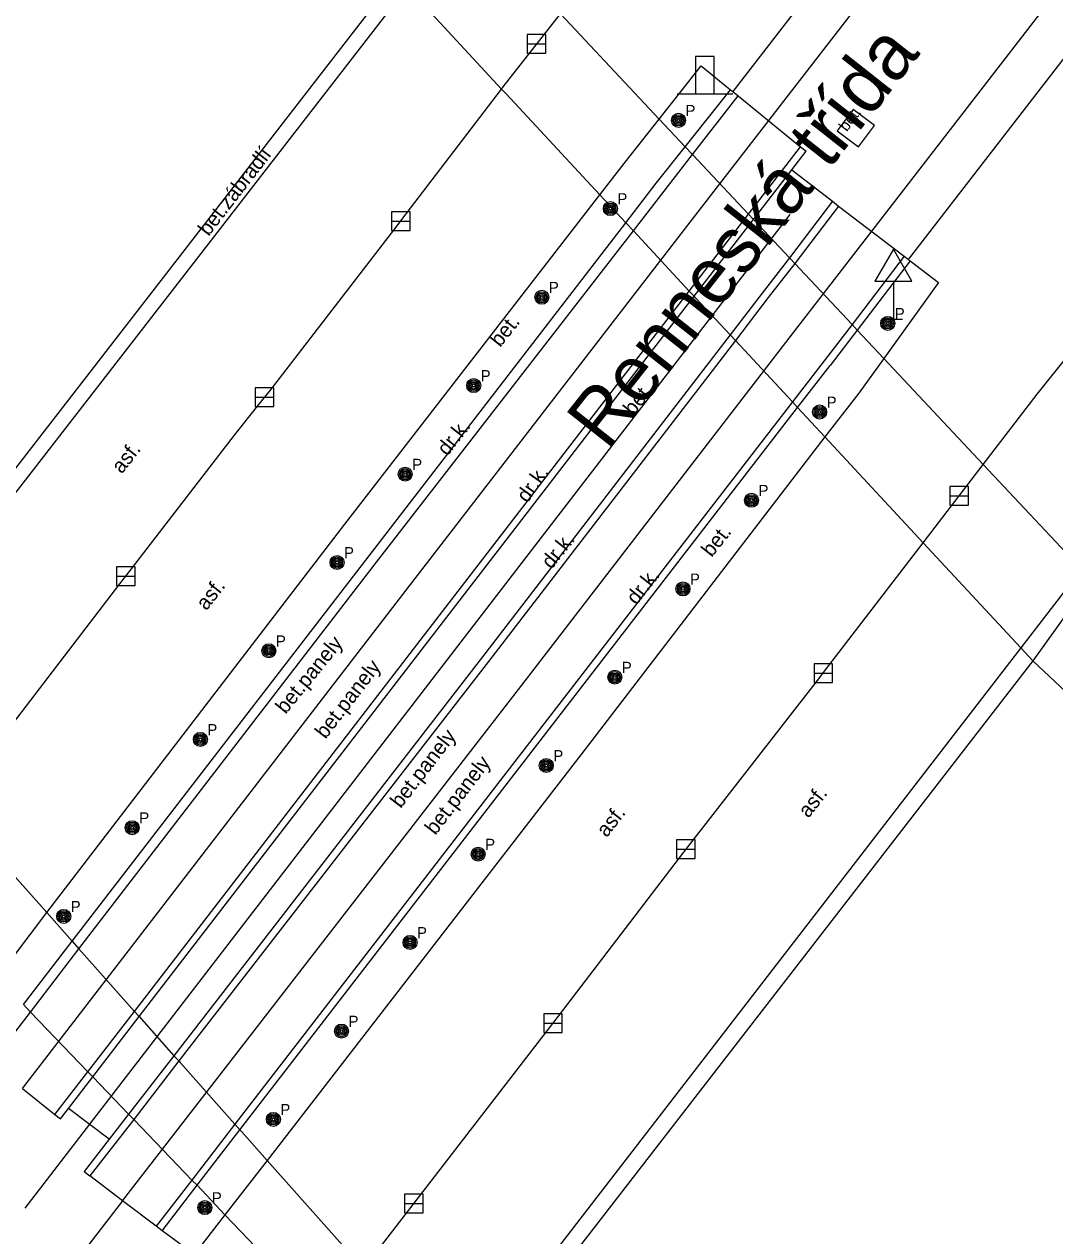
# Model space of a CAD drawing. Extents: x -598932 to -598196, y -1162207 to -1161504.
# Drawn here: x -598730.27 to -598702.59, y -1161938.58 to -1161906.06 of the extents above; entities that cross this region are included whole.
import ezdxf

# ---------------------------------------------------------------- set-up
doc = ezdxf.new("R2010")
doc.units = 0
for name, color, linetype in [('Level 27', 7, 'Continuous'), ('Level 34', 7, 'Continuous'), ('TM - hladina vodniho toku_ bazenu_ nadrze', 7, 'Continuous'), ('TM - hladina vodniho toku_ bazenu_ nadrze - shora neviditelny prubeh', 7, 'Continuous'), ('TM - komunikace - VP', 7, 'Continuous'), ('TM - MHD - osa koleji', 7, 'Continuous'), ('TM - pomocna konstrukcna linie', 7, 'Continuous'), ('TM - popis povrchu', 7, 'Continuous'), ('TM - poznamka', 7, 'Continuous'), ('TM - rozhrani mezi zpev. plochami mezi sebou - VP', 7, 'Continuous'), ('TM - rozhrani ploch obecne - NN', 7, 'Continuous'), ('TM - rozhrani ploch obecne - VN', 7, 'Continuous'), ('TM - rozhrani ploch obecne - VP', 7, 'Continuous'), ('TM - zabradli - VN', 7, 'Continuous'), ('TM - zabradli - VP', 7, 'Continuous'), ('ulice', 7, 'Continuous'), ('Vrstva 34', 7, 'Continuous')]:
    doc.layers.add(name, color=color, linetype=linetype)

msp = doc.modelspace()

# ---------------------------------------------------------------- linework, layer by layer
at = {"layer": 'Level 27'}
for p, q in [((-598716.76, -1161906.59), (-598716.26, -1161906.59)), ((-598720.41, -1161911.35), (-598719.91, -1161911.35)), ((-598724.07, -1161916.07), (-598723.57, -1161916.07)), ((-598705.41, -1161918.72), (-598704.91, -1161918.72)), ((-598727.79, -1161920.88), (-598727.29, -1161920.88)), ((-598709.06, -1161923.48), (-598708.56, -1161923.48)), ((-598712.75, -1161928.21), (-598712.25, -1161928.21)), ((-598716.32, -1161932.88), (-598715.82, -1161932.88)), ((-598720.06, -1161937.72), (-598719.56, -1161937.72))]:
    msp.add_line(p, q, dxfattribs=at)
for points in [[(-598716.76, -1161906.84), (-598716.26, -1161906.84), (-598716.26, -1161906.34), (-598716.76, -1161906.34)], [(-598720.41, -1161911.6), (-598719.91, -1161911.6), (-598719.91, -1161911.1), (-598720.41, -1161911.1)], [(-598724.07, -1161916.32), (-598723.57, -1161916.32), (-598723.57, -1161915.82), (-598724.07, -1161915.82)], [(-598705.41, -1161918.97), (-598704.91, -1161918.97), (-598704.91, -1161918.47), (-598705.41, -1161918.47)], [(-598727.79, -1161921.13), (-598727.29, -1161921.13), (-598727.29, -1161920.63), (-598727.79, -1161920.63)], [(-598709.06, -1161923.73), (-598708.56, -1161923.73), (-598708.56, -1161923.23), (-598709.06, -1161923.23)], [(-598712.75, -1161928.46), (-598712.25, -1161928.46), (-598712.25, -1161927.96), (-598712.75, -1161927.96)], [(-598716.32, -1161933.13), (-598715.82, -1161933.13), (-598715.82, -1161932.63), (-598716.32, -1161932.63)], [(-598720.06, -1161937.97), (-598719.56, -1161937.97), (-598719.56, -1161937.47), (-598720.06, -1161937.47)]]:
    msp.add_lwpolyline(points, close=True, dxfattribs=at)
at = {"layer": 'Level 34'}
for p, q in [((-598712.74, -1161907.93), (-598712.24, -1161907.93)), ((-598711.74, -1161907.93), (-598711.24, -1161907.93)), ((-598706.93, -1161912.962), (-598706.93, -1161913.98)), ((-598707.18, -1161913.98), (-598706.68, -1161913.98))]:
    msp.add_line(p, q, dxfattribs=at)
for points in [[(-598712.24, -1161907.93), (-598711.74, -1161907.93), (-598711.74, -1161906.93), (-598712.24, -1161906.93)], [(-598707.43, -1161912.962), (-598706.43, -1161912.962), (-598706.93, -1161912.096)]]:
    msp.add_lwpolyline(points, close=True, dxfattribs=at)
at = {"layer": 'TM - hladina vodniho toku_ bazenu_ nadrze'}
msp.add_lwpolyline([(-598600.59, -1162002.54), (-598610.64, -1161997.76), (-598630.3, -1161986.03), (-598655.22, -1161966.67), (-598668.85, -1161955.4), (-598703.18, -1161923.15)], dxfattribs=at)
at = {"layer": 'TM - hladina vodniho toku_ bazenu_ nadrze - shora neviditelny prubeh'}
for points in [[(-598717.45, -1161907.8), (-598719.99, -1161905.06)], [(-598717.33, -1161907.93), (-598717.45, -1161907.8)], [(-598714.81, -1161910.64), (-598717.33, -1161907.93)], [(-598714.11, -1161911.39), (-598714.81, -1161910.64)], [(-598713.91, -1161911.61), (-598714.11, -1161911.39)], [(-598712.41, -1161913.23), (-598713.91, -1161911.61)], [(-598712.28, -1161913.36), (-598712.41, -1161913.23)], [(-598711.31, -1161914.4), (-598712.23, -1161913.416), (-598712.28, -1161913.36)], [(-598711.31, -1161914.4), (-598711.17, -1161914.55)], [(-598709.64, -1161916.2), (-598711.17, -1161914.55)], [(-598709.5, -1161916.35), (-598709.64, -1161916.2)], [(-598708.77, -1161917.14), (-598709.5, -1161916.35)], [(-598706.13, -1161919.98), (-598708.77, -1161917.14)], [(-598703.51, -1161922.8), (-598706.13, -1161919.98)], [(-598703.18, -1161923.15), (-598703.51, -1161922.8)], [(-598732.25, -1161927), (-598732.108, -1161927.164), (-598729.66, -1161929.91)], [(-598729.66, -1161929.91), (-598729.53, -1161930.06)], [(-598729.53, -1161930.06), (-598728.98, -1161930.68)], [(-598728.98, -1161930.68), (-598728.8, -1161930.88)], [(-598728.8, -1161930.88), (-598727.31, -1161932.56)], [(-598727.31, -1161932.56), (-598727.18, -1161932.7)], [(-598727.18, -1161932.7), (-598726.25, -1161933.75)], [(-598726.25, -1161933.75), (-598726.12, -1161933.89)], [(-598726.12, -1161933.89), (-598726.083, -1161933.934), (-598724.61, -1161935.59)], [(-598724.61, -1161935.59), (-598724.48, -1161935.74)], [(-598724.48, -1161935.74), (-598724.426, -1161935.797), (-598723.75, -1161936.56)], [(-598723.75, -1161936.56), (-598721.28, -1161939.33)]]:
    msp.add_lwpolyline(points, dxfattribs=at)
at = {"layer": 'TM - komunikace - VP'}
for points in [[(-598733.67, -1161928.85), (-598732.25, -1161927), (-598731.32, -1161925.78), (-598731.01, -1161925.39), (-598727.7, -1161921.08), (-598727.39, -1161920.68), (-598724.62, -1161917.09), (-598723.97, -1161916.27), (-598723.66, -1161915.88), (-598720.32, -1161911.55), (-598720.01, -1161911.15), (-598717.45, -1161907.8), (-598717.41, -1161907.74), (-598715.87, -1161905.78)], [(-598713.22, -1161908.61), (-598712.09, -1161907.18), (-598711.3, -1161907.82)], [(-598711.3, -1161907.82), (-598711.24, -1161907.87)], [(-598711.24, -1161907.87), (-598711.1, -1161907.98), (-598709.42, -1161909.35), (-598709.27, -1161909.47)], [(-598714.1, -1161909.72), (-598713.22, -1161908.61)], [(-598721.66, -1161919.48), (-598714.81, -1161910.64), (-598714.1, -1161909.72)], [(-598709.66, -1161909.97), (-598709.27, -1161909.47)], [(-598709.66, -1161909.97), (-598708.56, -1161910.81), (-598708.4, -1161910.94), (-598706.64, -1161912.29), (-598706.52, -1161912.38)], [(-598706.48, -1161912.41), (-598705.72, -1161912.99), (-598707.19, -1161915.03)], [(-598706.52, -1161912.38), (-598706.48, -1161912.41)], [(-598704.52, -1161917.88), (-598703.07, -1161915.99), (-598702.2, -1161914.91), (-598701.4, -1161913.83), (-598700.68, -1161912.87)], [(-598707.19, -1161915.03), (-598707.86, -1161915.96)], [(-598707.86, -1161915.96), (-598708.77, -1161917.14), (-598715.32, -1161925.67), (-598723.75, -1161936.56), (-598724.88, -1161938.02)], [(-598722.2, -1161940.82), (-598721.16, -1161939.47), (-598716.23, -1161933.08), (-598715.92, -1161932.69), (-598712.56, -1161928.29), (-598708.97, -1161923.68), (-598708.66, -1161923.28), (-598706.13, -1161919.98), (-598704.52, -1161917.88)], [(-598730.99, -1161931.65), (-598729.66, -1161929.91), (-598721.66, -1161919.48)], [(-598724.88, -1161938.02), (-598725.71, -1161939.09)]]:
    msp.add_lwpolyline(points, dxfattribs=at)
at = {"layer": 'TM - MHD - osa koleji'}
for points in [[(-598730.32, -1161934.63), (-598720.01, -1161921.25), (-598712.23, -1161911.18), (-598699.89, -1161895.23), (-598692.23, -1161885.34), (-598683.85, -1161874.56), (-598682.46, -1161872.8)], [(-598727.63, -1161937.65), (-598717, -1161923.92), (-598709.64, -1161914.37), (-598696.76, -1161897.71), (-598689.3, -1161888.07), (-598679.43, -1161875.22)], [(-598727.63, -1161937.65), (-598737.71, -1161950.7), (-598769.53, -1161992.03)]]:
    msp.add_lwpolyline(points, dxfattribs=at)
at = {"layer": 'TM - pomocna konstrukcna linie'}
for points in [[(-598715.87, -1161905.78), (-598713.22, -1161908.61)], [(-598713.22, -1161908.61), (-598712.52, -1161909.35)], [(-598712.52, -1161909.35), (-598712.32, -1161909.56)], [(-598712.32, -1161909.56), (-598710.82, -1161911.16)], [(-598710.82, -1161911.16), (-598710.69, -1161911.3)], [(-598710.69, -1161911.3), (-598709.72, -1161912.33)], [(-598709.72, -1161912.33), (-598709.58, -1161912.48)], [(-598709.58, -1161912.48), (-598708.04, -1161914.12)], [(-598708.04, -1161914.12), (-598707.9, -1161914.27)], [(-598707.9, -1161914.27), (-598707.19, -1161915.03)], [(-598707.19, -1161915.03), (-598704.52, -1161917.88)], [(-598704.52, -1161917.88), (-598701.88, -1161920.69)], [(-598730.29, -1161932.38), (-598730.1, -1161932.58)], [(-598730.1, -1161932.58), (-598728.56, -1161934.18)], [(-598728.56, -1161934.18), (-598728.43, -1161934.32)], [(-598728.43, -1161934.32), (-598727.47, -1161935.32)], [(-598727.47, -1161935.32), (-598727.33, -1161935.46)], [(-598727.33, -1161935.46), (-598725.77, -1161937.09)], [(-598725.77, -1161937.09), (-598725.63, -1161937.23)], [(-598725.63, -1161937.23), (-598724.88, -1161938.02)], [(-598724.88, -1161938.02), (-598722.2, -1161940.82)]]:
    msp.add_lwpolyline(points, dxfattribs=at)
at = {"layer": 'TM - rozhrani mezi zpev. plochami mezi sebou - VP'}
for points in [[(-598712.32, -1161909.56), (-598711.1, -1161907.98)], [(-598710.82, -1161911.16), (-598709.42, -1161909.35)], [(-598730.1, -1161932.58), (-598728.8, -1161930.88), (-598720.81, -1161920.5), (-598713.91, -1161911.61), (-598712.32, -1161909.56)], [(-598708.4, -1161910.94), (-598709.58, -1161912.48)], [(-598728.56, -1161934.18), (-598727.31, -1161932.56), (-598712.41, -1161913.23), (-598710.82, -1161911.16)], [(-598706.64, -1161912.29), (-598708.04, -1161914.12)], [(-598709.58, -1161912.48), (-598710.29, -1161913.4), (-598711.17, -1161914.55), (-598717.8, -1161923.17)], [(-598708.04, -1161914.12), (-598708.79, -1161915.1)], [(-598708.79, -1161915.1), (-598709.64, -1161916.2), (-598724.61, -1161935.59), (-598725.77, -1161937.09)], [(-598717.8, -1161923.17), (-598726.12, -1161933.89), (-598727.33, -1161935.46)], [(-598731.19, -1161933.99), (-598730.1, -1161932.58)], [(-598729.45, -1161935.33), (-598728.56, -1161934.18)], [(-598727.33, -1161935.46), (-598728.51, -1161936.98)], [(-598725.77, -1161937.09), (-598726.73, -1161938.33)]]:
    msp.add_lwpolyline(points, dxfattribs=at)
at = {"layer": 'TM - rozhrani ploch obecne - NN'}
for points in [[(-598700.88, -1161894.47), (-598711.24, -1161907.87)], [(-598706.52, -1161912.38), (-598695.77, -1161898.47)]]:
    msp.add_lwpolyline(points, dxfattribs=at)
at = {"layer": 'TM - rozhrani ploch obecne - VN'}
for points in [[(-598718.43, -1161903.05), (-598719.99, -1161905.06), (-598727.13, -1161914.28), (-598734.79, -1161924.15), (-598736.31, -1161926.1)], [(-598720.27, -1161904.76), (-598735.06, -1161923.85), (-598736.61, -1161925.85)], [(-598701.88, -1161920.69), (-598703.51, -1161922.8), (-598709.77, -1161930.92), (-598718.59, -1161942.34), (-598719.55, -1161943.58)], [(-598701.62, -1161920.97), (-598703.18, -1161923.15)], [(-598703.18, -1161923.15), (-598717.38, -1161941.49)]]:
    msp.add_lwpolyline(points, dxfattribs=at)
at = {"layer": 'TM - rozhrani ploch obecne - VP'}
for points in [[(-598712.52, -1161909.35), (-598711.3, -1161907.82)], [(-598708.01, -1161908.35), (-598708.44, -1161908.92)], [(-598707.44, -1161908.78), (-598708.01, -1161908.35)], [(-598707.87, -1161909.35), (-598707.44, -1161908.78)], [(-598708.44, -1161908.92), (-598707.87, -1161909.35)], [(-598730.29, -1161932.38), (-598728.98, -1161930.68), (-598714.11, -1161911.39), (-598713.3, -1161910.33), (-598712.52, -1161909.35)], [(-598710.69, -1161911.3), (-598709.66, -1161909.97)], [(-598708.56, -1161910.81), (-598709.72, -1161912.33)], [(-598728.43, -1161934.32), (-598727.18, -1161932.7), (-598712.28, -1161913.36), (-598710.69, -1161911.3)], [(-598709.72, -1161912.33), (-598710.45, -1161913.28), (-598711.31, -1161914.4), (-598717.96, -1161923.04)], [(-598706.48, -1161912.41), (-598707.9, -1161914.27)], [(-598707.9, -1161914.27), (-598708.63, -1161915.22)], [(-598725.63, -1161937.23), (-598724.48, -1161935.74), (-598709.5, -1161916.35), (-598708.63, -1161915.22)], [(-598717.96, -1161923.04), (-598726.25, -1161933.75), (-598727.47, -1161935.32)], [(-598729.3, -1161935.45), (-598729.08, -1161935.17), (-598728.43, -1161934.32)], [(-598730.32, -1161934.63), (-598729.45, -1161935.33), (-598729.3, -1161935.45)], [(-598727.99, -1161935.99), (-598729.08, -1161935.17)], [(-598727.47, -1161935.32), (-598727.99, -1161935.99), (-598728.66, -1161936.86)], [(-598728.66, -1161936.86), (-598728.51, -1161936.98)], [(-598726.73, -1161938.33), (-598727.63, -1161937.65), (-598728.51, -1161936.98)], [(-598726.57, -1161938.45), (-598725.63, -1161937.23)], [(-598726.57, -1161938.45), (-598726.73, -1161938.33)], [(-598725.71, -1161939.09), (-598726.2, -1161938.72), (-598726.57, -1161938.45)]]:
    msp.add_lwpolyline(points, dxfattribs=at)
at = {"layer": 'TM - zabradli - VN'}
for points in [[(-598718.43, -1161903.05), (-598719.99, -1161905.06), (-598727.13, -1161914.28), (-598734.79, -1161924.15), (-598736.31, -1161926.1)], [(-598701.88, -1161920.69), (-598703.51, -1161922.8), (-598709.77, -1161930.92), (-598718.59, -1161942.34), (-598719.55, -1161943.58)]]:
    msp.add_lwpolyline(points, dxfattribs=at)
at = {"layer": 'TM - zabradli - VP'}
msp.add_lwpolyline([(-598709.71, -1161911.17), (-598730.25, -1161937.84)], dxfattribs=at)
at = {"layer": 'Vrstva 34'}
for centre, radius in [((-598712.7, -1161908.64), 0.188), ((-598712.7, -1161908.64), 0.15), ((-598712.7, -1161908.64), 0.113), ((-598712.7, -1161908.64), 0.075), ((-598712.7, -1161908.64), 0.0375), ((-598714.53, -1161911.01), 0.188), ((-598714.53, -1161911.01), 0.15), ((-598714.53, -1161911.01), 0.113), ((-598714.53, -1161911.01), 0.075), ((-598714.53, -1161911.01), 0.0375), ((-598716.37, -1161913.39), 0.188), ((-598716.37, -1161913.39), 0.15), ((-598716.37, -1161913.39), 0.113), ((-598716.37, -1161913.39), 0.075), ((-598716.37, -1161913.39), 0.0375), ((-598707.08, -1161914.09), 0.188), ((-598707.08, -1161914.09), 0.15), ((-598707.08, -1161914.09), 0.113), ((-598707.08, -1161914.09), 0.075), ((-598707.08, -1161914.09), 0.0375), ((-598718.2, -1161915.76), 0.188), ((-598718.2, -1161915.76), 0.15), ((-598718.2, -1161915.76), 0.113), ((-598718.2, -1161915.76), 0.075), ((-598718.2, -1161915.76), 0.0375), ((-598708.91, -1161916.47), 0.188), ((-598708.91, -1161916.47), 0.15), ((-598708.91, -1161916.47), 0.113), ((-598708.91, -1161916.47), 0.075), ((-598708.91, -1161916.47), 0.0375), ((-598720.04, -1161918.14), 0.188), ((-598720.04, -1161918.14), 0.15), ((-598720.04, -1161918.14), 0.113), ((-598720.04, -1161918.14), 0.075), ((-598720.04, -1161918.14), 0.0375), ((-598710.74, -1161918.84), 0.188), ((-598710.74, -1161918.84), 0.15), ((-598710.74, -1161918.84), 0.113), ((-598710.74, -1161918.84), 0.075), ((-598710.74, -1161918.84), 0.0375), ((-598721.87, -1161920.51), 0.188), ((-598721.87, -1161920.51), 0.15), ((-598721.87, -1161920.51), 0.113), ((-598721.87, -1161920.51), 0.075), ((-598721.87, -1161920.51), 0.0375), ((-598712.58, -1161921.22), 0.188), ((-598712.58, -1161921.22), 0.15), ((-598712.58, -1161921.22), 0.113), ((-598712.58, -1161921.22), 0.075), ((-598712.58, -1161921.22), 0.0375), ((-598723.7, -1161922.88), 0.188), ((-598723.7, -1161922.88), 0.15), ((-598723.7, -1161922.88), 0.113), ((-598723.7, -1161922.88), 0.075), ((-598723.7, -1161922.88), 0.0375), ((-598714.41, -1161923.59), 0.188), ((-598714.41, -1161923.59), 0.15), ((-598714.41, -1161923.59), 0.113), ((-598714.41, -1161923.59), 0.075), ((-598714.41, -1161923.59), 0.0375), ((-598725.54, -1161925.26), 0.188), ((-598725.54, -1161925.26), 0.15), ((-598725.54, -1161925.26), 0.113), ((-598725.54, -1161925.26), 0.075), ((-598725.54, -1161925.26), 0.0375), ((-598716.25, -1161925.96), 0.188), ((-598716.25, -1161925.96), 0.15), ((-598716.25, -1161925.96), 0.113), ((-598716.25, -1161925.96), 0.075), ((-598716.25, -1161925.96), 0.0375), ((-598727.37, -1161927.63), 0.188), ((-598727.37, -1161927.63), 0.15), ((-598727.37, -1161927.63), 0.113), ((-598727.37, -1161927.63), 0.075), ((-598727.37, -1161927.63), 0.0375), ((-598718.08, -1161928.34), 0.188), ((-598718.08, -1161928.34), 0.15), ((-598718.08, -1161928.34), 0.113), ((-598718.08, -1161928.34), 0.075), ((-598718.08, -1161928.34), 0.0375), ((-598729.21, -1161930.01), 0.188), ((-598729.21, -1161930.01), 0.15), ((-598729.21, -1161930.01), 0.113), ((-598729.21, -1161930.01), 0.075), ((-598729.21, -1161930.01), 0.0375), ((-598719.91, -1161930.71), 0.188), ((-598719.91, -1161930.71), 0.15), ((-598719.91, -1161930.71), 0.113), ((-598719.91, -1161930.71), 0.075), ((-598719.91, -1161930.71), 0.0375), ((-598721.75, -1161933.09), 0.188), ((-598721.75, -1161933.09), 0.15), ((-598721.75, -1161933.09), 0.113), ((-598721.75, -1161933.09), 0.075), ((-598721.75, -1161933.09), 0.0375), ((-598723.58, -1161935.46), 0.188), ((-598723.58, -1161935.46), 0.15), ((-598723.58, -1161935.46), 0.113), ((-598723.58, -1161935.46), 0.075), ((-598723.58, -1161935.46), 0.0375), ((-598725.42, -1161937.83), 0.188), ((-598725.42, -1161937.83), 0.15), ((-598725.42, -1161937.83), 0.113), ((-598725.42, -1161937.83), 0.075), ((-598725.42, -1161937.83), 0.0375)]:
    msp.add_circle(centre, radius, dxfattribs=at)

# ---------------------------------------------------------------- texts
at = {"layer": 'TM - popis povrchu'}
for s, height, rotation, p in [('bet.', 0.3, 53, (-598708.18, -1161908.96)), ('bet.', 0.4, 51.4657, (-598717.49, -1161914.75)), ('bet.', 0.4, 51.4657, (-598713.91, -1161916.59)), ('dr.k.', 0.4, 51.4657, (-598718.91, -1161917.67)), ('asf.', 0.4, 51.7866, (-598727.65, -1161918.15)), ('dr.k.', 0.4, 54.6687, (-598716.76, -1161918.93)), ('dr.k.', 0.4, 51.4657, (-598716.11, -1161920.71)), ('bet.', 0.4, 51.4657, (-598711.81, -1161920.39)), ('dr.k.', 0.4, 51.4657, (-598713.83, -1161921.67)), ('asf.', 0.4, 51.7674, (-598725.38, -1161921.82)), ('bet.panely', 0.4, 50.8289, (-598723.25, -1161924.6)), ('bet.panely', 0.4, 52.4044, (-598722.18, -1161925.27)), ('bet.panely', 0.4, 52.4044, (-598720.16, -1161927.13)), ('bet.panely', 0.4, 52.4044, (-598719.23, -1161927.85)), ('asf.', 0.4, 51.7866, (-598709.21, -1161927.39)), ('asf.', 0.4, 51.7674, (-598714.63, -1161927.91))]:
    msp.add_text(s, height=height, rotation=rotation, dxfattribs=at).set_placement(p)
at = {"layer": 'TM - poznamka'}
msp.add_text('bet.zábradlí', height=0.4, rotation=52.2726, dxfattribs=at).set_placement((-598725.32, -1161911.77))
at = {"layer": 'ulice'}
msp.add_text('Renneská třída', height=1.5, rotation=51.7365, dxfattribs=at).set_placement((-598714.615, -1161917.527))
at = {"layer": 'Vrstva 34'}
for p in [(-598712.512, -1161908.527), (-598714.342, -1161910.897), (-598716.182, -1161913.277), (-598706.892, -1161913.977), (-598718.012, -1161915.647), (-598708.722, -1161916.357), (-598719.852, -1161918.027), (-598710.552, -1161918.727), (-598721.682, -1161920.397), (-598712.392, -1161921.107), (-598723.512, -1161922.767), (-598714.222, -1161923.477), (-598725.352, -1161925.147), (-598716.062, -1161925.847), (-598727.182, -1161927.517), (-598717.892, -1161928.227), (-598729.022, -1161929.897), (-598719.722, -1161930.597), (-598721.562, -1161932.977), (-598723.392, -1161935.347), (-598725.232, -1161937.717)]:
    msp.add_text('P', height=0.3, dxfattribs=at).set_placement(p)

doc.saveas('drawing.dxf')
